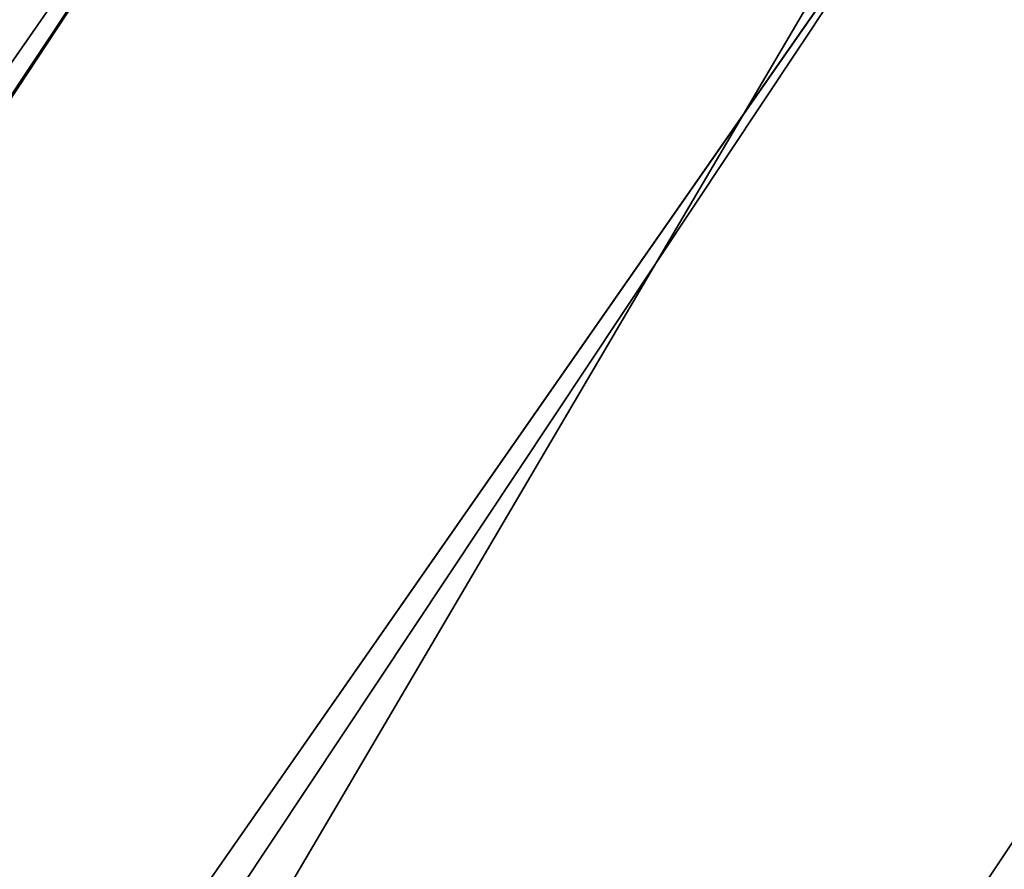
# Model space of a CAD drawing. Extents: x -91 to 91, y -91 to 262.
# Tile 299 of 480: x -53.47 to -51.13, y 32.15 to 34.17. Entities that reach past the tile are written whole.
import ezdxf

# ---------------------------------------------------------------- set-up
doc = ezdxf.new("R2010")
doc.units = 0
doc.header["$LTSCALE"] = 25.4
doc.layers.get('0').update_dxf_attribs({"linetype": 'CONTINUOUS'})

# ---------------------------------------------------------------- blocks, each defined once
blk = doc.blocks.new('ETE0_STL_1')
at = {"color": 0}
for p, q in [((-49.6149, 39.631, 330.5076), (-54.3633, 32.8159, 330.5076)), ((-54.3633, 32.8159, 321.0076), (-49.6149, 39.631, 321.0076)), ((-54.3633, 32.8159, 321.0076), (-49.6149, 39.631, 321.0076)), ((-49.6149, 39.631, 330.5076), (-54.3633, 32.8159, 330.5076)), ((-53.0791, 32.0407, 330.5076), (-48.4429, 38.6948, 330.5076)), ((-48.4429, 38.6948, 321.0076), (-53.0791, 32.0407, 321.0076)), ((-48.4429, 38.6948, 321.0076), (-53.0791, 32.0407, 321.0076)), ((-53.0791, 32.0407, 330.5076), (-48.4429, 38.6948, 330.5076)), ((-55.0703, 31.6151, 159.5), (-50.4725, 38.5328, 159.5)), ((-50.4725, 38.5328, 169), (-55.0703, 31.6151, 169)), ((-55.0703, 31.6151, 159.5), (-50.4725, 38.5328, 159.5)), ((-50.4725, 38.5328, 169), (-55.0703, 31.6151, 169)), ((-50.5898, 38.3787, 158.5), (-55.1664, 31.4471, 158.5)), ((-55.1664, 31.4471, 159.5), (-50.5898, 38.3787, 159.5)), ((-50.5898, 38.3787, 158.5), (-55.1664, 31.4471, 158.5)), ((-55.1664, 31.4471, 159.5), (-50.5898, 38.3787, 159.5)), ((-49.2803, 37.6225, 159.5), (-53.7694, 30.8683, 159.5)), ((-53.7694, 30.8683, 169), (-49.2803, 37.6225, 169)), ((-53.7694, 30.8683, 169), (-49.2803, 37.6225, 169)), ((-49.2803, 37.6225, 159.5), (-53.7694, 30.8683, 159.5)), ((-51.8768, 31.064, 164.5076), (-48.7645, 35.7519, 164.5076)), ((-48.7645, 35.7519, 162.5076), (-51.8768, 31.064, 162.5076)), ((-48.7645, 35.7519, 162.5076), (-51.8768, 31.064, 162.5076)), ((-51.8768, 31.064, 164.5076), (-48.7645, 35.7519, 164.5076)), ((-51.2281, 34.8351, 327.5076), (-55.3367, 27.8505, 327.5076)), ((-55.3367, 27.8505, 328.5076), (-51.2281, 34.8351, 328.5076)), ((-51.2281, 34.8351, 327.5076), (-55.3367, 27.8505, 327.5076)), ((-55.3367, 27.8505, 328.5076), (-51.2281, 34.8351, 328.5076))]:
    blk.add_line(p, q, dxfattribs=at)

msp = doc.modelspace()

# ---------------------------------------------------------------- block references
at = {"color": 253}
msp.add_blockref('ETE0_STL_1', (0, 0), dxfattribs=at)

doc.saveas('drawing.dxf')
